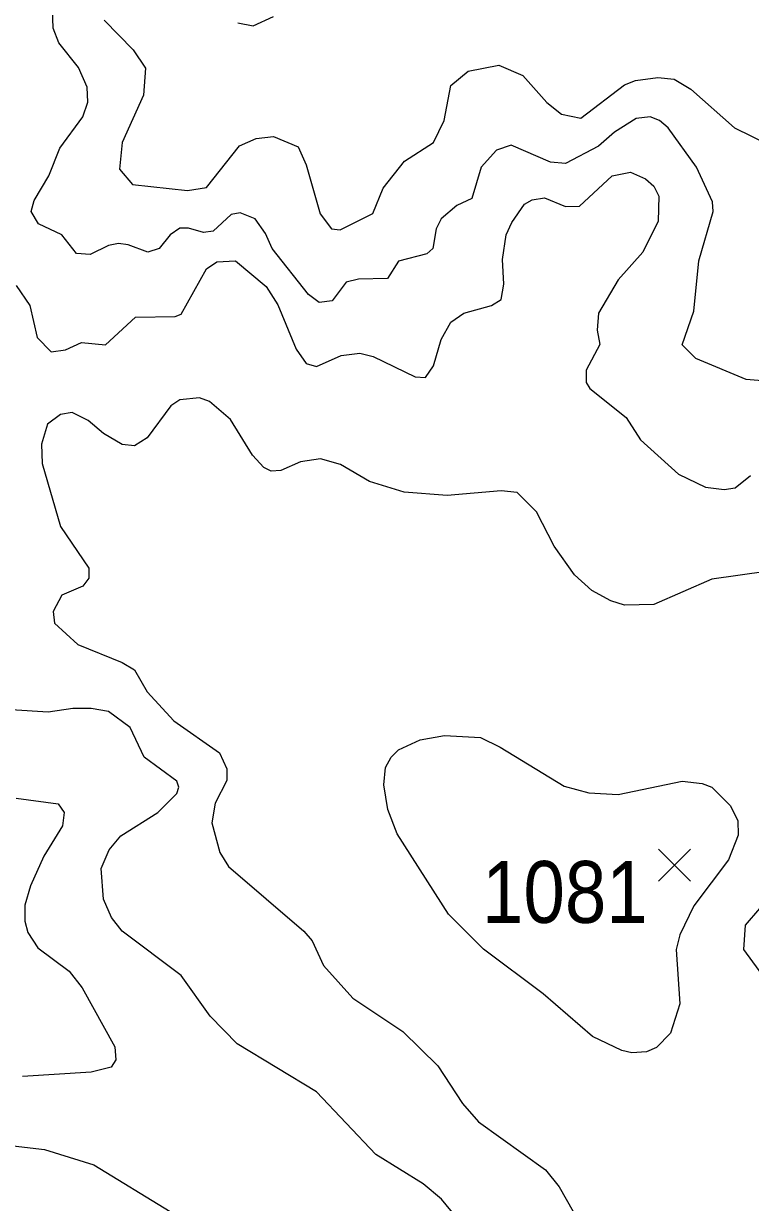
# Model space of a CAD drawing. Extents: x 265 to 291.4, y 7731.5 to 7759.6.
# Drawn here: x 272.481 to 273.421, y 7733.87 to 7735.395 of the extents above; entities that cross this region are included whole.
import ezdxf
from ezdxf.enums import TextEntityAlignment as Align

# ---------------------------------------------------------------- set-up
doc = ezdxf.new("R2010")
doc.units = 0
doc.header["$LTSCALE"] = 0.032
for name, color, linetype, lineweight in [('1', 7, 'Continuous', 25), ('2', 7, 'Continuous', 13), ('21', 7, 'Continuous', 25), ('61', 7, 'Continuous', 13)]:
    doc.layers.add(name, color=color, linetype=linetype, lineweight=lineweight)

msp = doc.modelspace()

# ---------------------------------------------------------------- linework, layer by layer
at = {"layer": '1'}
for points in [[(272.5856, 7735.399), (272.623, 7735.3608), (272.6389, 7735.3369), (272.6365, 7735.3019), (272.6087, 7735.2407), (272.6055, 7735.2065), (272.6222, 7735.1866), (272.693, 7735.1786), (272.7177, 7735.1826), (272.7606, 7735.2367), (272.7821, 7735.2462), (272.8044, 7735.2486), (272.8362, 7735.2351), (272.8465, 7735.2121), (272.8648, 7735.1484), (272.8792, 7735.1293), (272.8903, 7735.1277), (272.9325, 7735.1492), (272.946, 7735.1818), (272.9738, 7735.2168), (273.0112, 7735.2407), (273.0247, 7735.2693), (273.0335, 7735.3147), (273.0558, 7735.333), (273.0955, 7735.3409), (273.1265, 7735.3274), (273.1576, 7735.2924), (273.1767, 7735.2773), (273.2013, 7735.2725), (273.2578, 7735.3154), (273.2721, 7735.321), (273.3008, 7735.325), (273.3222, 7735.3226), (273.3437, 7735.3099), (273.4002, 7735.2598)], [(273.4002, 7735.2598), (273.444, 7735.2383), (273.4559, 7735.2121), (273.4575, 7735.1961), (273.4495, 7735.1373), (273.4487, 7735.1086), (273.4598, 7735.0744)]]:
    msp.add_lwpolyline(points, dxfattribs=at)
at = {"layer": '2'}
for points in [[(273.4408, 7734.932), (273.4153, 7734.9344), (273.3501, 7734.9615), (273.3326, 7734.979), (273.3477, 7735.0227), (273.3541, 7735.088), (273.3724, 7735.1516), (273.3716, 7735.1643), (273.3509, 7735.2089), (273.3143, 7735.2598), (273.3032, 7735.2693), (273.2912, 7735.2741), (273.2729, 7735.2717), (273.2451, 7735.2542), (273.2244, 7735.2359), (273.1815, 7735.2136), (273.1624, 7735.2152), (273.1115, 7735.2375), (273.0924, 7735.2311), (273.0725, 7735.2089), (273.0605, 7735.1683), (273.0414, 7735.1595), (273.0208, 7735.142), (273.0144, 7735.1293), (273.0104, 7735.1039), (273.0025, 7735.0967), (272.9659, 7735.0872), (272.9516, 7735.0649), (272.9142, 7735.0641), (272.8983, 7735.0601), (272.88, 7735.0362), (272.8633, 7735.0339), (272.8497, 7735.0442), (272.8028, 7735.1039), (272.794, 7735.123), (272.7805, 7735.1421), (272.7614, 7735.15), (272.7495, 7735.1476), (272.7264, 7735.1261), (272.7137, 7735.1245), (272.6946, 7735.1301), (272.6835, 7735.1301), (272.6707, 7735.1214), (272.6564, 7735.1039), (272.6421, 7735.0991), (272.6167, 7735.1086), (272.6039, 7735.1102), (272.5912, 7735.1078), (272.5673, 7735.0959), (272.5498, 7735.0975), (272.5307, 7735.1214), (272.5005, 7735.1357), (272.491, 7735.1516), (272.4949, 7735.1659), (272.514, 7735.1977), (272.5283, 7735.2335), (272.5578, 7735.2741), (272.5642, 7735.2932), (272.5634, 7735.3123), (272.5522, 7735.3377), (272.5268, 7735.3696), (272.5196, 7735.3887), (272.5188, 7735.4141)], [(272.7583, 7735.3958), (272.7781, 7735.3918), (272.8044, 7735.4038)], [(273.1815, 7735.1579), (273.1997, 7735.1587), (273.2419, 7735.1977), (273.2658, 7735.2025), (273.2849, 7735.1937), (273.296, 7735.1842), (273.3024, 7735.1715), (273.3016, 7735.1389), (273.2817, 7735.0991), (273.2499, 7735.0633), (273.2244, 7735.0203), (273.2228, 7734.9981), (273.226, 7734.9798), (273.2085, 7734.9464), (273.2085, 7734.9305), (273.2133, 7734.9225), (273.2602, 7734.8851), (273.2785, 7734.8565), (273.3278, 7734.8119), (273.3628, 7734.7952), (273.3867, 7734.792), (273.401, 7734.7944), (273.4209, 7734.8103)], [(273.1003, 7735.0896), (273.1051, 7735.1214), (273.1122, 7735.1373), (273.1289, 7735.1611), (273.1385, 7735.1667), (273.1544, 7735.1691), (273.1815, 7735.1579)], [(272.4719, 7735.0561), (272.4894, 7735.0299), (272.4989, 7734.9885), (272.5172, 7734.9702), (272.5355, 7734.9726), (272.5562, 7734.9821), (272.5872, 7734.979), (272.6262, 7735.0148), (272.6771, 7735.0156), (272.6851, 7735.0187), (272.7177, 7735.0776), (272.7312, 7735.0864), (272.7551, 7735.088), (272.7948, 7735.0546), (272.81, 7735.0307), (272.8338, 7734.9734), (272.8465, 7734.9551), (272.8601, 7734.9511), (272.8919, 7734.9654), (272.9158, 7734.9686), (272.9333, 7734.9639), (272.9874, 7734.9376), (273.0009, 7734.9368), (273.0112, 7734.9519), (273.0208, 7734.9861), (273.0335, 7735.0084), (273.0502, 7735.0203), (273.086, 7735.0299), (273.0987, 7735.0378), (273.1019, 7735.0577), (273.1003, 7735.0896)], [(273.4408, 7734.6862), (273.3708, 7734.6759), (273.296, 7734.6433), (273.2578, 7734.6425), (273.2403, 7734.648), (273.2157, 7734.6616), (273.1934, 7734.6815), (273.1671, 7734.7189), (273.1441, 7734.7634), (273.1194, 7734.7881), (273.0987, 7734.7904), (273.0287, 7734.7841), (272.973, 7734.7888), (272.9285, 7734.8024), (272.8911, 7734.8246), (272.8649, 7734.8318), (272.8394, 7734.8278), (272.8139, 7734.8167), (272.8012, 7734.8159), (272.7917, 7734.8207), (272.7773, 7734.8366), (272.7487, 7734.8827), (272.7217, 7734.9058), (272.7089, 7734.9106), (272.6835, 7734.9082), (272.6715, 7734.9002), (272.6413, 7734.8589), (272.6246, 7734.8485), (272.6087, 7734.8501), (272.5848, 7734.8644), (272.565, 7734.8811), (272.5443, 7734.8915), (272.5292, 7734.8891)], [(272.5292, 7734.8891), (272.5124, 7734.8764), (272.5045, 7734.8509), (272.5053, 7734.8255), (272.5292, 7734.7443), (272.5657, 7734.6902), (272.5657, 7734.6775)], [(272.5657, 7734.6775), (272.5578, 7734.6671), (272.5307, 7734.6552), (272.5196, 7734.6345), (272.5212, 7734.6194), (272.5514, 7734.5916), (272.6087, 7734.5685), (272.6246, 7734.559), (272.6413, 7734.5303), (272.6755, 7734.4929), (272.7344, 7734.4516), (272.7439, 7734.4309), (272.7439, 7734.4158), (272.7288, 7734.3863), (272.7248, 7734.3609), (272.7352, 7734.3227), (272.7463, 7734.3044), (272.8434, 7734.2209), (272.8545, 7734.2082), (272.8688, 7734.1763), (272.907, 7734.1342), (272.9714, 7734.0912), (273.0168, 7734.0467), (273.0486, 7733.9981), (273.0693, 7733.9743), (273.156, 7733.9122), (273.1735, 7733.89), (273.1918, 7733.8581)], [(273.0518, 7733.8375), (273.0216, 7733.8741), (272.9977, 7733.8939), (272.9364, 7733.9321), (272.8601, 7734.0132), (272.7575, 7734.0753), (272.7225, 7734.1111), (272.6851, 7734.1636), (272.6087, 7734.2209), (272.5952, 7734.2384), (272.5848, 7734.2622), (272.5817, 7734.302), (272.592, 7734.3259), (272.6071, 7734.3442), (272.6548, 7734.3744), (272.6795, 7734.3991), (272.6819, 7734.407), (272.6795, 7734.415), (272.6373, 7734.446), (272.619, 7734.4842), (272.5912, 7734.5049), (272.5689, 7734.5088), (272.5451, 7734.5088), (272.5132, 7734.5041), (272.4655, 7734.5072)], [(272.4719, 7734.3927), (272.526, 7734.3855), (272.5339, 7734.3744)], [(272.5339, 7734.3744), (272.5315, 7734.3569), (272.5077, 7734.3179), (272.4902, 7734.2797), (272.483, 7734.2543), (272.483, 7734.2336), (272.487, 7734.2193)], [(273.44, 7734.1588), (273.4121, 7734.197), (273.4145, 7734.2288), (273.4328, 7734.2503)], [(272.487, 7734.2193), (272.4997, 7734.1994), (272.5403, 7734.1692), (272.557, 7734.1477), (272.5992, 7734.0713), (272.6007, 7734.0546), (272.5944, 7734.0451), (272.5689, 7734.0387), (272.4798, 7734.0331)], [(272.2977, 7733.8621), (272.3064, 7733.882), (272.3191, 7733.8979), (272.3518, 7733.9218), (272.382, 7733.9353), (272.4051, 7733.9417), (272.4607, 7733.944), (272.5085, 7733.9385), (272.5721, 7733.9186), (272.6708, 7733.8581)]]:
    msp.add_lwpolyline(points, dxfattribs=at)
msp.add_lwpolyline([(273.0303, 7734.243), (272.9643, 7734.3466), (272.9523, 7734.3784), (272.9468, 7734.4102), (272.9492, 7734.4325), (272.9563, 7734.446), (272.9659, 7734.4555), (272.9937, 7734.4683), (273.0255, 7734.4738), (273.0717, 7734.4714), (273.0971, 7734.4587), (273.1799, 7734.4086), (273.2117, 7734.3999), (273.2499, 7734.3975), (273.3326, 7734.415), (273.3581, 7734.4118), (273.3708, 7734.407), (273.3946, 7734.3832), (273.4042, 7734.3641), (273.405, 7734.345), (273.3922, 7734.3132), (273.3477, 7734.2535), (273.3294, 7734.2161), (273.3246, 7734.197), (273.3294, 7734.127), (273.3175, 7734.0888), (273.2992, 7734.0705), (273.2865, 7734.065), (273.2674, 7734.0634), (273.2546, 7734.0666), (273.2165, 7734.0848), (273.1528, 7734.1397), (273.0756, 7734.1978)], close=True, dxfattribs=at)
at = {"layer": '21'}
for p, q in [((273.3019, 7734.3268), (273.3431, 7734.2856)), ((273.3431, 7734.3268), (273.3019, 7734.2856))]:
    msp.add_line(p, q, dxfattribs=at)

# ---------------------------------------------------------------- texts
at = {"layer": '61', "width": 0.9}
msp.add_text('1081', height=0.08, dxfattribs=at).set_placement((273.1809, 7734.2316), align=Align.CENTER)

doc.saveas('drawing.dxf')
